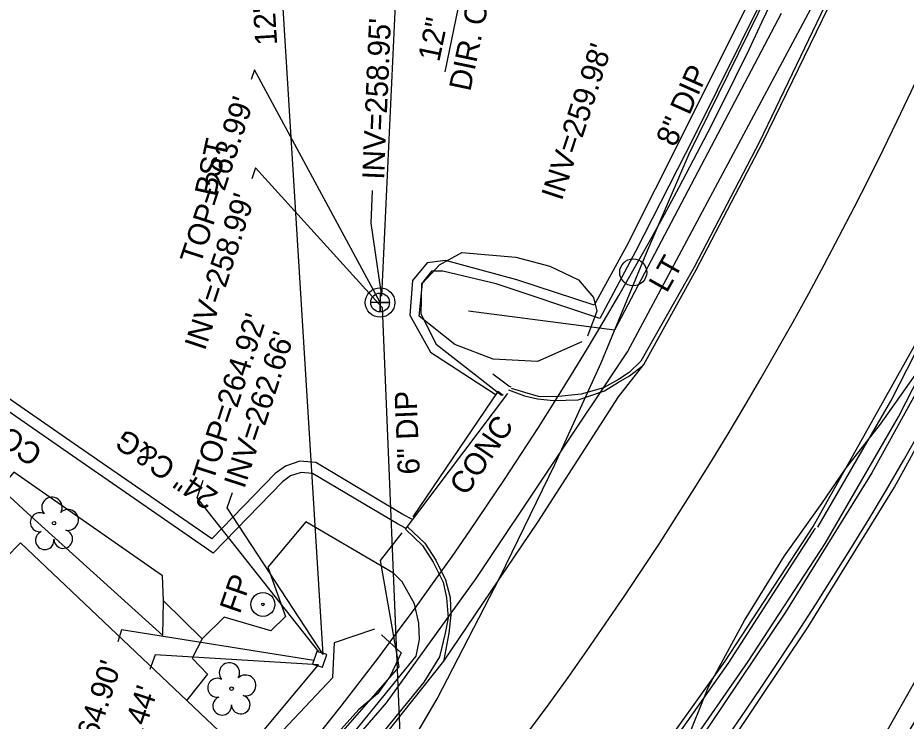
# Model space of a CAD drawing. Extents: x 2100323 to 2109811, y 740376 to 749755.
# Drawn here: x 2105599.6 to 2105761.6, y 743352.4 to 743480.6 of the extents above; entities that cross this region are included whole.
import ezdxf

# ---------------------------------------------------------------- set-up
doc = ezdxf.new("R2010")
doc.units = 0
for name, color, linetype in [('Exist Building', 7, 'Continuous'), ('Exist DTM Breakline', 7, 'Continuous'), ('Exist Hydro Jurisdictional Stream or Body of Water', 7, 'Continuous'), ('Exist Other Culture Area Outline', 7, 'Continuous'), ('Exist Other Culture Fence Line', 7, 'Continuous'), ('Exist Other Culture Located Object CELL', 7, 'Continuous'), ('Exist Other Culture Located Object Text', 7, 'Continuous'), ('Exist Right of Way Line', 7, 'Continuous'), ('Exist Roads Change in Surface', 7, 'Continuous'), ('Exist Roads Curbs', 7, 'Continuous'), ('Exist Roads Curbs Text', 7, 'Continuous'), ('Exist Roads EOP', 7, 'Continuous'), ('Exist Roads EOP Other', 7, 'Continuous'), ('Exist Roads EOP Other Text', 7, 'Continuous'), ('Exist Roads EOP Text', 7, 'Continuous'), ('Exist Structure Minor Drop Inlet', 7, 'Continuous'), ('Exist Structure Minor Drop Inlet Leader', 7, 'Continuous'), ('Exist Structure Minor Drop Inlet Top Elevation', 7, 'Continuous'), ('Exist Structure Minor Pipes RCP 12 Inch', 7, 'Continuous'), ('Exist Structure Minor Pipes RCP 12 Inch Invert', 7, 'Continuous'), ('Exist Structure Minor Pipes RCP 12 Inch Leader', 7, 'Continuous'), ('Exist Structure Minor Pipes RCP 12 Inch Text', 7, 'Continuous'), ('Exist Survey Centerline', 7, 'Continuous'), ('Exist Utilities Gas UG Line SUE LOS B', 7, 'Continuous'), ('Exist Utilities Other Pole CELL', 7, 'Continuous'), ('Exist Utilities Other Pole Text', 7, 'Continuous'), ('Exist Utilities Sanitary Sewer Manhole CELL', 7, 'Continuous'), ('Exist Utilities Sanitary Sewer Manhole Leader', 7, 'Continuous'), ('Exist Utilities Sanitary Sewer Manhole Text', 7, 'Continuous'), ('Exist Utilities Sanitary Sewer UG Line', 7, 'Continuous'), ('Exist Utilities Sanitary Sewer UG Line Invert Elevation', 7, 'Continuous'), ('Exist Utilities Sanitary Sewer UG Line Leader', 7, 'Continuous'), ('Exist Utilities Sanitary Sewer UG Line Text', 7, 'Continuous'), ('Exist Utilities TV UG Cable SUE LOS C', 7, 'Continuous'), ('Exist Utilities Water UG Line SUE LOS B', 7, 'Continuous'), ('Exist Utilities Water UG Line SUE LOS B Text', 7, 'Continuous'), ('Exist Vegetation Hedge Row', 7, 'Continuous'), ('Exist Vegetation Tree CELL', 7, 'Continuous'), ('Exist Vegetation Woods Line', 7, 'Continuous')]:
    doc.layers.add(name, color=color, linetype=linetype)

msp = doc.modelspace()

# ---------------------------------------------------------------- linework, layer by layer
at = {"layer": 'Exist Building'}
msp.add_lwpolyline([(2105636.38, 743350.55), (2105585.86, 743297.72), (2105512.58, 743366.04), (2105520.97, 743375.48), (2105502.16, 743392.59), (2105531.8, 743423.86), (2105533.24, 743422.3), (2105541.19, 743431.12), (2105558.16, 743415.1), (2105559.3, 743417.13), (2105571.7, 743405.86), (2105574.76, 743408.94), (2105582.26, 743401.95), (2105579.59, 743398.67), (2105597.41, 743382.06), (2105600.1, 743384.87)], close=True, dxfattribs=at)
at = {"layer": 'Exist DTM Breakline'}
for points in [[(2105689.13, 743412.77), (2105692.05, 743411.65), (2105694.41, 743411.15), (2105697.35, 743410.83), (2105701.83, 743410.96), (2105706.6, 743412.6), (2105709.16, 743414.14), (2105711.18, 743415.3), (2105713.56, 743417.13)], [(2105670.73, 743387.8), (2105673.84, 743384.82), (2105675.88, 743381.71), (2105677.62, 743378.13), (2105678.47, 743374.92), (2105678.6, 743371.72), (2105678.26, 743368.38), (2105677.33, 743363.56)]]:
    msp.add_lwpolyline(points, dxfattribs=at)
at = {"layer": 'Exist Hydro Jurisdictional Stream or Body of Water'}
msp.add_lwpolyline([(2105733.68, 743312), (2105736.4, 743313.02), (2105738.91, 743315.78), (2105748.92, 743334.23), (2105763.85, 743360.64), (2105786.14, 743382.97), (2105800.75, 743399.41), (2105815.72, 743424.73), (2105829.32, 743451.03)], dxfattribs=at)
at = {"layer": 'Exist Other Culture Area Outline'}
for points in [[(2105601.41, 743390.31), (2105626.09, 743367.95), (2105626.23, 743374.33)], [(2105633.27, 743367.35), (2105631.41, 743363.84), (2105634.25, 743360.94), (2105630.44, 743356.17)]]:
    msp.add_lwpolyline(points, dxfattribs=at)
at = {"layer": 'Exist Other Culture Fence Line'}
for p, q in [((2105738.87, 743481.38), (2105708.45, 743423.64)), ((2105708.45, 743423.64), (2105681.82, 743427.08))]:
    msp.add_line(p, q, dxfattribs=at)
msp.add_lwpolyline([(2105548.94, 743279.85), (2105560.83, 743278.35), (2105589.28, 743277.8), (2105606.46, 743289.84), (2105622.81, 743309.26), (2105669.17, 743362.29), (2105665.79, 743381.63), (2105669.7, 743386.67)], dxfattribs=at)
at = {"layer": 'Exist Other Culture Located Object CELL'}
for radius in [2.18, 0.24]:
    msp.add_circle((2105644.34, 743373.65), radius, dxfattribs=at)
at = {"layer": 'Exist Right of Way Line'}
for radius in [655.05, 715.05]:
    msp.add_arc((2105142.63, 743758.68), radius, 318.49187, 350.14936, dxfattribs=at)
at = {"layer": 'Exist Roads Change in Surface'}
msp.add_line((2105670.33, 743387.36), (2105689, 743412.11), dxfattribs=at)
at = {"layer": 'Exist Roads Curbs'}
for points in [[(2105786.1, 743592.23), (2105775.35, 743554.48), (2105761.7, 743518.09), (2105746.79, 743482.77), (2105734.9, 743457.99), (2105722.98, 743435.13), (2105713.26, 743418.01), (2105711.14, 743415.9), (2105709.15, 743414.63), (2105706.45, 743413.16), (2105702.35, 743411.95), (2105697.71, 743411.47), (2105694.61, 743411.57), (2105692.08, 743412.26), (2105689.69, 743413.03)], [(2105735.75, 743484.71), (2105722.89, 743458.81), (2105712.29, 743437.98)], [(2105792.5, 743479.6), (2105785.07, 743463.69), (2105772.7, 743437.89), (2105759.05, 743411.12), (2105745.45, 743387.74)], [(2105712.29, 743437.98), (2105705.75, 743425.79), (2105686.9, 743432.08), (2105677.17, 743434.42), (2105675.08, 743434.4), (2105673.25, 743432.12), (2105673.14, 743426.6), (2105675.94, 743421.12), (2105687.83, 743411.82)], [(2105670.34, 743387.53), (2105668.87, 743388.33), (2105653.35, 743397.53), (2105651.29, 743397.71), (2105649.38, 743397.08), (2105647.88, 743395.98), (2105635.26, 743383), (2105608.8, 743401.28), (2105585.45, 743417.43)], [(2105689.59, 743413.25), (2105689.16, 743413.45), (2105686.26, 743415.65)], [(2105670.33, 743387.36), (2105673.46, 743384.4), (2105675.4, 743381.35), (2105677.22, 743377.7), (2105677.81, 743374.85), (2105678.1, 743371.2), (2105677.59, 743368.39), (2105676.53, 743364.1), (2105673.69, 743359.5), (2105661.89, 743345.03), (2105643.62, 743323.75), (2105621.76, 743298.8), (2105604.02, 743277.05), (2105601.18, 743274.94), (2105595.31, 743273.24), (2105590.23, 743273.07)], [(2105745.02, 743387.52), (2105729.19, 743362.91), (2105711.48, 743337.85), (2105708.09, 743330.66), (2105707.73, 743327.24), (2105708.79, 743320.61)]]:
    msp.add_lwpolyline(points, dxfattribs=at)
at = {"layer": 'Exist Roads EOP'}
msp.add_line((2105687.17, 743412.45), (2105671.66, 743389.59), dxfattribs=at)
for points in [[(2105708.75, 743319.01), (2105707.5, 743330.32), (2105710.59, 743338.1), (2105728.64, 743363.32), (2105744.69, 743387.84), (2105765.19, 743424.35), (2105784.52, 743463.82), (2105800.51, 743500.27), (2105814.64, 743538.96), (2105826.93, 743580.4), (2105835.63, 743622.15), (2105842.39, 743662.23), (2105850.02, 743705.68), (2105856.95, 743746.61), (2105863.59, 743784.03), (2105869.91, 743823.04), (2105879.9, 743871.13), (2105891.92, 743910.15), (2105905.69, 743949.42), (2105919.75, 743989.48), (2105933.2, 744028.4)], [(2105590.39, 743270.43), (2105599.82, 743271.41), (2105601.88, 743274.25), (2105604.53, 743276.72), (2105622.13, 743298.33), (2105643.96, 743323.51), (2105662.25, 743344.37), (2105677.32, 743363.29), (2105694.48, 743388.67), (2105709.16, 743411.5), (2105713.82, 743417.38), (2105723.35, 743434.63), (2105735.48, 743457.89), (2105747.46, 743482.53), (2105762.47, 743517.67)], [(2105710.63, 743438.96), (2105704.73, 743428.22), (2105690.63, 743432.84), (2105677.66, 743436.34), (2105674.27, 743435.93), (2105671.6, 743432.72), (2105671.1, 743426.37), (2105674.89, 743419.64), (2105686.69, 743412)], [(2105688.12, 743411.73), (2105687.17, 743412.45)]]:
    msp.add_lwpolyline(points, dxfattribs=at)
at = {"layer": 'Exist Roads EOP Other'}
for points in [[(2105733.96, 743485.6), (2105721.11, 743459.72), (2105710.63, 743438.96)], [(2105778.66, 743441.9), (2105767.4, 743419.41), (2105755.38, 743397.62), (2105739.63, 743372.21), (2105725.58, 743351.31), (2105707.79, 743327.23)], [(2105709.1, 743320.94), (2105729.63, 743348.39), (2105743.79, 743369.53), (2105759.49, 743395), (2105771.61, 743417.11), (2105783.11, 743439.7)], [(2105671.49, 743389.18), (2105669.86, 743390.06), (2105653.98, 743399.49), (2105651.05, 743399.74), (2105648.45, 743398.88), (2105646.56, 743397.49), (2105635, 743385.6), (2105609.94, 743402.92), (2105588.05, 743418.07)], [(2105661.71, 743345.18), (2105658.67, 743347.49), (2105672.27, 743364.2), (2105672.91, 743367.25), (2105672.77, 743370.23), (2105671.95, 743373.73), (2105669.72, 743377.75), (2105668.17, 743379.33), (2105652.17, 743388.71), (2105645.25, 743380.42), (2105648.44, 743371.44), (2105645.79, 743368.86), (2105637.28, 743371.33), (2105633.27, 743367.35), (2105626.23, 743374.33), (2105626.01, 743378.88), (2105598.89, 743397.76), (2105596.46, 743394.86), (2105601.41, 743390.31)]]:
    msp.add_lwpolyline(points, dxfattribs=at)
at = {"layer": 'Exist Structure Minor Drop Inlet'}
msp.add_lwpolyline([(2105653.4, 743362.78), (2105655.22, 743362.19), (2105655.97, 743364.5), (2105654.16, 743365.09)], close=True, dxfattribs=at)
at = {"layer": 'Exist Structure Minor Drop Inlet Leader'}
for points in [[(2105654.59, 743364.94), (2105632.33, 743393.05), (2105633.46, 743396.32)], [(2105653.61, 743363.42), (2105618.57, 743369.04), (2105617.89, 743366.83)]]:
    msp.add_lwpolyline(points, dxfattribs=at)
at = {"layer": 'Exist Structure Minor Pipes RCP 12 Inch'}
for p, q in [((2105655.35, 743364.5), (2105643.17, 743560.52)), ((2105677.54, 743470.71), (2105683.21, 743497.85)), ((2105618.79, 743319.89), (2105654.46, 743362.66))]:
    msp.add_line(p, q, dxfattribs=at)
at = {"layer": 'Exist Structure Minor Pipes RCP 12 Inch Leader'}
for points in [[(2105655.35, 743364.5), (2105637.84, 743391.28), (2105638.76, 743394.07)], [(2105654.46, 743362.66), (2105624.66, 743364.47), (2105623.74, 743361.78)]]:
    msp.add_lwpolyline(points, dxfattribs=at)
at = {"layer": 'Exist Survey Centerline'}
msp.add_arc((2105142.63, 743758.68), 685.05, 318.49187, 350.14936, dxfattribs=at)
at = {"layer": 'Exist Utilities Gas UG Line SUE LOS B'}
msp.add_lwpolyline([(2105637.76, 743237.29), (2105655.2, 743258.55), (2105663.11, 743267.38), (2105671.15, 743272.86), (2105684.15, 743289.34), (2105692.43, 743305.16), (2105701.77, 743320.11), (2105709.45, 743330.22), (2105721.09, 743346.34), (2105732.81, 743363.21), (2105746.84, 743384.78), (2105760.23, 743407.86), (2105772.32, 743431.51), (2105784.3, 743456.02), (2105794.48, 743477.08), (2105811.39, 743519.6), (2105820.13, 743544.18), (2105827.43, 743569.09), (2105834.93, 743601.88), (2105838.25, 743619.4)], dxfattribs=at)
at = {"layer": 'Exist Utilities Other Pole CELL'}
msp.add_circle((2105711.86, 743434.19), 2.46, dxfattribs=at)
at = {"layer": 'Exist Utilities Sanitary Sewer Manhole CELL'}
msp.add_lwpolyline([(2105665.7, 743430.4), (2105665.7, 743426.98), (2105665.7, 743428.69), (2105667.41, 743428.69), (2105663.99, 743428.69)], dxfattribs=at)
for radius in [2.69, 1.71]:
    msp.add_circle((2105665.7, 743428.69), radius, dxfattribs=at)
at = {"layer": 'Exist Utilities Sanitary Sewer Manhole Leader'}
msp.add_lwpolyline([(2105665.7, 743428.69), (2105642.81, 743471.11), (2105642.22, 743469.36)], dxfattribs=at)
at = {"layer": 'Exist Utilities Sanitary Sewer UG Line'}
for p, q in [((2105666, 743429.86), (2105675.11, 743622.22)), ((2105666.07, 743427.76), (2105670.68, 743316.23))]:
    msp.add_line(p, q, dxfattribs=at)
at = {"layer": 'Exist Utilities Sanitary Sewer UG Line Leader'}
for points in [[(2105666.07, 743427.76), (2105642.97, 743453.25), (2105642.29, 743451.25)], [(2105666, 743429.86), (2105664.07, 743443.13), (2105664.34, 743449.12)]]:
    msp.add_lwpolyline(points, dxfattribs=at)
at = {"layer": 'Exist Utilities TV UG Cable SUE LOS C'}
msp.add_lwpolyline([(2105601.85, 743280.46), (2105666.87, 743355.69), (2105683.25, 743378.36), (2105710.81, 743419.69), (2105744.72, 743483.11), (2105767.64, 743540.44), (2105786.87, 743610.2), (2105798.32, 743669.62), (2105823.37, 743814.99), (2105837, 743882.25)], dxfattribs=at)
at = {"layer": 'Exist Utilities Water UG Line SUE LOS B'}
msp.add_lwpolyline([(2105636.74, 743270.59), (2105653.83, 743307.88), (2105665.23, 743335.37), (2105669.23, 743344.73), (2105676.09, 743356.44), (2105687.56, 743378.57), (2105697.59, 743399.16), (2105706.03, 743417.66), (2105714.37, 743437.89), (2105722.05, 743455.81), (2105736.46, 743485.17), (2105746.99, 743508.31), (2105755.89, 743532.85), (2105761.55, 743549.17)], dxfattribs=at)
at = {"layer": 'Exist Vegetation Hedge Row'}
msp.add_lwpolyline([(2105665.94, 743368.09), (2105669.56, 743364.81), (2105667.55, 743360.55), (2105665.21, 743357.37), (2105661.84, 743354.47), (2105608.01, 743294.72), (2105601.5, 743301.45), (2105657.1, 743360.3), (2105657.36, 743366.69), (2105664.76, 743369.18)], dxfattribs=at)
at = {"layer": 'Exist Vegetation Tree CELL'}
for p, q in [((2105606.25, 743388.46), (2105606.25, 743388.46)), ((2105638.62, 743358.29), (2105638.62, 743358.29))]:
    msp.add_line(p, q, dxfattribs=at)
for centre in [(2105606.25, 743388.46), (2105638.62, 743358.29)]:
    msp.add_circle(centre, 0.326, dxfattribs=at)
for centre, radius, start, end in [((2105605.86, 743391.34), 1.86, 330.1651, 219.7134), ((2105603.64, 743388.62), 1.73, 62.6636, 279.3457), ((2105608.79, 743389.05), 1.9, 257.1011, 134.1999), ((2105604.54, 743385.34), 1.69, 111.5671, 6.231), ((2105607.92, 743385.56), 1.7, 181.2822, 74.56), ((2105638.23, 743361.17), 1.86, 330.1651, 219.7134), ((2105641.16, 743358.88), 1.9, 257.1011, 134.1999), ((2105636.01, 743358.45), 1.73, 62.6636, 279.3457), ((2105636.91, 743355.17), 1.69, 111.5671, 6.231), ((2105640.29, 743355.39), 1.7, 181.2822, 74.56)]:
    msp.add_arc(centre, radius, start, end, dxfattribs=at)
at = {"layer": 'Exist Vegetation Woods Line'}
for points in [[(2105702.47, 743421.51), (2105694.38, 743417.91), (2105686.31, 743418.35), (2105679.32, 743421.05), (2105672.81, 743426.22), (2105673.46, 743432.23), (2105676.53, 743435.58), (2105680.62, 743437.8), (2105690.46, 743436.93), (2105696.66, 743435.32), (2105701.91, 743432.8), (2105704.62, 743429.62), (2105705.2, 743427.1), (2105703.53, 743422.54)], [(2105769.35, 743362.56), (2105758.86, 743345.07), (2105754.81, 743334.36), (2105750.61, 743322.56), (2105745.45, 743311.99), (2105737.37, 743304.06), (2105731.82, 743306.98), (2105726.58, 743313.56), (2105722.4, 743319.47), (2105720.03, 743332.54), (2105719.66, 743339.7), (2105721.26, 743347.95), (2105725.59, 743358.64), (2105732.17, 743370.74), (2105739.46, 743382.48), (2105746.24, 743392.06), (2105750.55, 743398.34), (2105756.93, 743406.49), (2105765.01, 743417.95)]]:
    msp.add_lwpolyline(points, dxfattribs=at)

# ---------------------------------------------------------------- texts
at = {"layer": 'Exist Other Culture Located Object Text'}
msp.add_text('FP', height=4, rotation=70.8434, dxfattribs=at).set_placement((2105640.11, 743371.77))
at = {"layer": 'Exist Roads Curbs Text'}
msp.add_text('CONC', height=4, rotation=145.3197, dxfattribs=at).set_placement((2105604.45, 743401.86))
at = {"layer": 'Exist Roads EOP Other Text'}
for s, rotation, p in [('BST', 77.8136, (2105635.74, 743447.85)), ('24" C&G', 145.3516, (2105636.41, 743393.95))]:
    msp.add_text(s, height=4, rotation=rotation, dxfattribs=at).set_placement(p)
at = {"layer": 'Exist Roads EOP Text'}
msp.add_text('CONC', height=4, rotation=55.8306, dxfattribs=at).set_placement((2105681.39, 743393.25))
at = {"layer": 'Exist Structure Minor Drop Inlet Top Elevation'}
for s, p in [("TOP=264.92'", (2105635.24, 743395.89)), ("TOP=264.90'", (2105608.79, 743332.66))]:
    msp.add_text(s, height=4, rotation=71.8499, dxfattribs=at).set_placement(p)
at = {"layer": 'Exist Structure Minor Pipes RCP 12 Inch Invert'}
for s, p in [("INV=259.98'", (2105698.81, 743447.08)), ("INV=262.66'", (2105640.93, 743394.59)), ("INV=262.44'", (2105616.06, 743330.02))]:
    msp.add_text(s, height=4, rotation=71.8499, dxfattribs=at).set_placement(p)
at = {"layer": 'Exist Structure Minor Pipes RCP 12 Inch Text'}
for s, rotation, p in [('12" RCP', 93.5571, (2105646.95, 743475.67)), ('DIR. ONLY', 78.1998, (2105682.14, 743467.04)), ('12" RCP', 78.1998, (2105676.48, 743472.42))]:
    msp.add_text(s, height=4, rotation=rotation, dxfattribs=at).set_placement(p)
at = {"layer": 'Exist Utilities Other Pole Text'}
msp.add_text('LT', height=4, rotation=60.5591, dxfattribs=at).set_placement((2105717.96, 743430.27))
at = {"layer": 'Exist Utilities Sanitary Sewer Manhole Text'}
msp.add_text("TOP=263.99'", height=4, rotation=71.8499, dxfattribs=at).set_placement((2105632.93, 743435.43))
at = {"layer": 'Exist Utilities Sanitary Sewer UG Line Invert Elevation'}
for s, rotation, p in [("INV=258.95'", 87.5023, (2105666.42, 743451.03)), ("INV=258.99'", 71.8499, (2105633.74, 743419.76))]:
    msp.add_text(s, height=4, rotation=rotation, dxfattribs=at).set_placement(p)
at = {"layer": 'Exist Utilities Sanitary Sewer UG Line Text'}
msp.add_text('6" DIP', height=4, rotation=92.3692, dxfattribs=at).set_placement((2105672.95, 743397.41))
at = {"layer": 'Exist Utilities Water UG Line SUE LOS B Text'}
msp.add_text('8" DIP ', height=4, rotation=65.9741, dxfattribs=at).set_placement((2105719.5, 743456.87))

doc.saveas('drawing.dxf')
